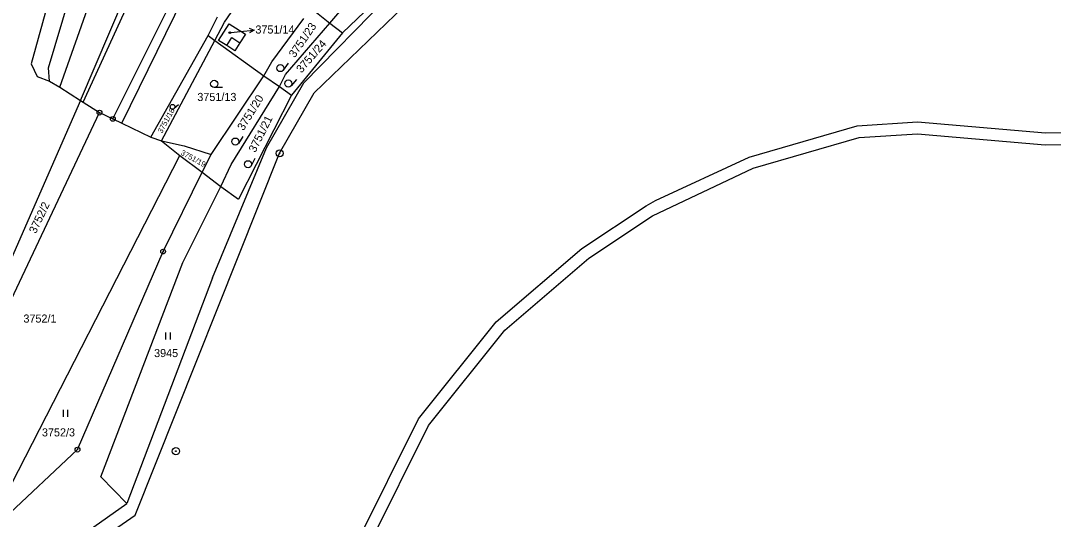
# Model space of a CAD drawing. Extents: x -593183 to -588034, y -1130415 to -1124994.
# Drawn here: x -591986.4 to -591769.2, y -1129295.2 to -1129190.2 of the extents above; entities that cross this region are included whole.
import ezdxf

# ---------------------------------------------------------------- set-up
doc = ezdxf.new("R2010")
doc.units = 0
for name, color, linetype in [('Vrstva 1', 7, 'Continuous'), ('Vrstva 16', 7, 'Continuous'), ('Vrstva 18', 7, 'Continuous'), ('Vrstva 19', 7, 'Continuous'), ('Vrstva 24', 7, 'Continuous'), ('Vrstva 25', 7, 'Continuous'), ('Vrstva 4', 7, 'Continuous')]:
    doc.layers.add(name, color=color, linetype=linetype)

msp = doc.modelspace()

# ---------------------------------------------------------------- linework, layer by layer
at = {"layer": 'Vrstva 1'}
for p, q in [((-591973.82, -1129207.03), (-591950.03, -1129151.22)), ((-591973.31, -1129207.36), (-591947.99, -1129152.14)), ((-591967.04, -1129210.91), (-591946.43, -1129169.56)), ((-591976.63, -1129172.04), (-591984.23, -1129199.33)), ((-591980.58, -1129200.16), (-591972.7, -1129173.76)), ((-591978.19, -1129204.22), (-591968.61, -1129177.02)), ((-591921.39, -1129190.76), (-591910.67, -1129178.15)), ((-591943.52, -1129190.53), (-591935.97, -1129179.41)), ((-591926.84, -1129203.31), (-591905.39, -1129181.38)), ((-591924.66, -1129205.38), (-591900.28, -1129181.86)), ((-591906.9, -1129181.4), (-591918.74, -1129192.76)), ((-591946.97, -1129193.36), (-591945.03, -1129189.42)), ((-591933.55, -1129198.89), (-591926.85, -1129189.75)), ((-591924.91, -1129187.94), (-591921.39, -1129190.76)), ((-591945.61, -1129194.41), (-591943.52, -1129190.53)), ((-591944.78, -1129194.37), (-591942.54, -1129190.89)), ((-591942.54, -1129190.89), (-591939.14, -1129193.08)), ((-591930.72, -1129201.56), (-591921.39, -1129190.76)), ((-591921.39, -1129190.76), (-591918.74, -1129192.76)), ((-591959.04, -1129214.71), (-591946.97, -1129193.36)), ((-591946.97, -1129193.36), (-591945.61, -1129194.41)), ((-591939.14, -1129193.08), (-591940.29, -1129194.86)), ((-591918.74, -1129192.76), (-591929.47, -1129205.9)), ((-591956.81, -1129215.48), (-591945.61, -1129194.41)), ((-591945.61, -1129194.41), (-591935.26, -1129201.87)), ((-591943.08, -1129195.47), (-591944.78, -1129194.37)), ((-591941.38, -1129196.56), (-591943.08, -1129195.47)), ((-591940.29, -1129194.86), (-591941.38, -1129196.56)), ((-591984.23, -1129199.33), (-591982.94, -1129201.96)), ((-591980.39, -1129202.95), (-591980.58, -1129200.16)), ((-591935.26, -1129201.87), (-591933.55, -1129198.89)), ((-591982.94, -1129201.96), (-591980.39, -1129202.95)), ((-591980.39, -1129202.95), (-591978.19, -1129204.22)), ((-591946.34, -1129218.4), (-591935.26, -1129201.87)), ((-591935.26, -1129201.87), (-591931.99, -1129204.11)), ((-591931.99, -1129204.11), (-591930.72, -1129201.56)), ((-591978.19, -1129204.22), (-591973.82, -1129207.03)), ((-591942.11, -1129220.51), (-591931.99, -1129204.11)), ((-591934.72, -1129217.02), (-591926.84, -1129203.31)), ((-591931.99, -1129204.11), (-591929.47, -1129205.9)), ((-591973.82, -1129207.03), (-592007.75, -1129284.34)), ((-591973.82, -1129207.03), (-591973.31, -1129207.36)), ((-591929.47, -1129205.9), (-591940.57, -1129227.77)), ((-591931.94, -1129218.14), (-591924.66, -1129205.38)), ((-591973.31, -1129207.36), (-591969.84, -1129209.58)), ((-592005.49, -1129285.08), (-591969.84, -1129209.58)), ((-591969.84, -1129209.58), (-591967.04, -1129210.91)), ((-591967.04, -1129210.91), (-591965.17, -1129211.8)), ((-591810.43, -1129212.36), (-591797.72, -1129211.5)), ((-591797.72, -1129211.5), (-591770.82, -1129213.85)), ((-591965.17, -1129211.8), (-591959.04, -1129214.71)), ((-591833.17, -1129218.92), (-591810.43, -1129212.36)), ((-591770.82, -1129213.85), (-591740.21, -1129213.22)), ((-591959.04, -1129214.71), (-591956.81, -1129215.48)), ((-591956.81, -1129215.48), (-591952.06, -1129216.6)), ((-591956.81, -1129215.48), (-591952.91, -1129218.61)), ((-591832.29, -1129221.27), (-591809.99, -1129214.84)), ((-591809.99, -1129214.84), (-591797.74, -1129214.01)), ((-591797.74, -1129214.01), (-591770.9, -1129216.35)), ((-591770.9, -1129216.35), (-591740.27, -1129215.72)), ((-591962.35, -1129294.31), (-591931.94, -1129218.14)), ((-591952.06, -1129216.6), (-591946.34, -1129218.4)), ((-591946.05, -1129244.35), (-591934.72, -1129217.02)), ((-591991.53, -1129293.86), (-591952.91, -1129218.61)), ((-591952.91, -1129218.61), (-591948.22, -1129222.14)), ((-591948.22, -1129222.14), (-591946.34, -1129218.4)), ((-591852.83, -1129228.06), (-591833.17, -1129218.92)), ((-591956.47, -1129238.81), (-591948.22, -1129222.14)), ((-591948.22, -1129222.14), (-591944.32, -1129225.13)), ((-591944.32, -1129225.13), (-591942.11, -1129220.51)), ((-591853.46, -1129231.28), (-591832.29, -1129221.27)), ((-591952.28, -1129241.14), (-591944.32, -1129225.13)), ((-591944.32, -1129225.13), (-591940.57, -1129227.77)), ((-591854.84, -1129229.2), (-591852.83, -1129228.06)), ((-591868.37, -1129238.18), (-591854.84, -1129229.2)), ((-591866.86, -1129240.18), (-591853.46, -1129231.28)), ((-591974.47, -1129280.49), (-591956.47, -1129238.81)), ((-591886.38, -1129253.61), (-591868.37, -1129238.18)), ((-591969.55, -1129286.19), (-591952.28, -1129241.14)), ((-591884.57, -1129255.36), (-591866.86, -1129240.18)), ((-591946.05, -1129244.35), (-591964.08, -1129291.86)), ((-591902.71, -1129274.03), (-591886.38, -1129253.61)), ((-591900.59, -1129275.38), (-591884.57, -1129255.36)), ((-591926.17, -1129321.02), (-591902.71, -1129274.03)), ((-591923.99, -1129322.26), (-591900.59, -1129275.38)), ((-591989.84, -1129294.93), (-591974.47, -1129280.49)), ((-591964.08, -1129291.86), (-591969.55, -1129286.19)), ((-591972.2, -1129297.61), (-591964.08, -1129291.86)), ((-591969.86, -1129299.49), (-591962.35, -1129294.31))]:
    msp.add_line(p, q, dxfattribs=at)
at = {"layer": 'Vrstva 16'}
msp.add_line((-591942.08, -1129192.74), (-591940.3, -1129192.54), dxfattribs=at)
at = {"layer": 'Vrstva 24'}
for centre, radius in [((-591969.84, -1129209.58), 0.5), ((-591969.84, -1129209.58), 0.0327), ((-591967.04, -1129210.91), 0.5), ((-591967.04, -1129210.91), 0.0327), ((-591931.94, -1129218.14), 0.75), ((-591931.94, -1129218.14), 0.0903), ((-591956.47, -1129238.81), 0.5), ((-591956.47, -1129238.81), 0.0327), ((-591974.47, -1129280.49), 0.5), ((-591974.47, -1129280.49), 0.0327), ((-591953.77, -1129280.81), 0.75), ((-591953.77, -1129280.81), 0.0903)]:
    msp.add_circle(centre, radius, dxfattribs=at)
at = {"layer": 'Vrstva 25'}
for p, q in [((-591940.3, -1129192.54), (-591937.32, -1129192.21)), ((-591930.18, -1129199.19), (-591931.17, -1129200.63)), ((-591928.39, -1129202.63), (-591929.54, -1129203.95)), ((-591943.96, -1129204.28), (-591945.71, -1129204.28)), ((-591953.25, -1129207.97), (-591954.14, -1129208.74)), ((-591939.7, -1129214.57), (-591940.62, -1129216.06)), ((-591937.13, -1129219.22), (-591937.92, -1129220.78)), ((-591955.94, -1129255.85), (-591955.94, -1129257.35)), ((-591954.92, -1129257.35), (-591954.92, -1129255.85)), ((-591977.49, -1129272.11), (-591977.49, -1129273.61)), ((-591976.47, -1129273.61), (-591976.47, -1129272.11))]:
    msp.add_line(p, q, dxfattribs=at)
msp.add_lwpolyline([(-591938.37, -1129191.82), (-591937.32, -1129192.21), (-591938.26, -1129192.82)], dxfattribs=at)
for centre, radius in [((-591942.43, -1129192.74), 0.175), ((-591942.43, -1129192.74), 0.15), ((-591931.79, -1129200.2), 0.75), ((-591945.71, -1129203.53), 0.75), ((-591930.11, -1129203.46), 0.75), ((-591954.47, -1129208.36), 0.503), ((-591941.26, -1129215.67), 0.75), ((-591938.59, -1129220.44), 0.75)]:
    msp.add_circle(centre, radius, dxfattribs=at)
at = {"layer": 'Vrstva 4'}
for p, q in [((-591965.17, -1129211.8), (-591944.87, -1129170.41)), ((-591943.08, -1129195.47), (-591941.98, -1129193.77)), ((-591941.98, -1129193.77), (-591940.29, -1129194.86))]:
    msp.add_line(p, q, dxfattribs=at)

# ---------------------------------------------------------------- texts
at = {"layer": 'Vrstva 16'}
msp.add_text('3751/14', height=1.7, dxfattribs=at).set_placement((-591937.04, -1129192.94))
at = {"layer": 'Vrstva 18'}
for s, height, rotation, p in [('3751/23', 1.7, 55.4153, (-591928.77, -1129198.16)), ('3751/24', 1.7, 48.9388, (-591927.35, -1129201.37)), ('3751/20', 1.7, 58.3151, (-591939.54, -1129213.5)), ('3751/18', 1.14, 61.2602, (-591956.71, -1129214.03)), ('3751/21', 1.7, 63.1823, (-591937.06, -1129218.1)), ('3751/19', 1.14, 331.2349, (-591952.87, -1129218.36)), ('3752/2', 1.7, 64.6907, (-591983.24, -1129235.17))]:
    msp.add_text(s, height=height, rotation=rotation, dxfattribs=at).set_placement(p)
for s, p in [('3751/13', (-591949.26, -1129207.13)), ('3752/1', (-591985.85, -1129253.76)), ('3945', (-591958.36, -1129261.02)), ('3752/3', (-591981.95, -1129277.71))]:
    msp.add_text(s, height=1.7, dxfattribs=at).set_placement(p)
at = {"layer": 'Vrstva 19'}
msp.add_text('3751/14', height=0.1, dxfattribs=at).set_placement((-591942.08, -1129192.74))

doc.saveas('drawing.dxf')
